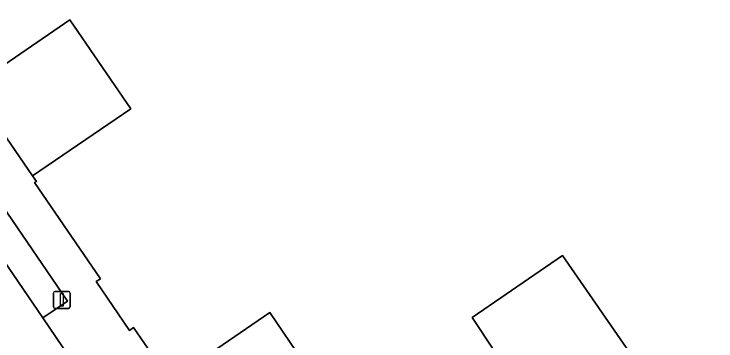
# Model space of a CAD drawing. Extents: x 155275 to 156265, y 382654 to 383635.
# Drawn here: x 155801.06 to 155842.67, y 383121.43 to 383140.81 of the extents above; entities that cross this region are included whole.
import ezdxf

# ---------------------------------------------------------------- set-up
doc = ezdxf.new("R2010")
doc.units = 0
for name, color, linetype in [('IMGEO_Groenvoorziening', 7, 'Continuous'), ('IMGEO_Haag', 7, 'Continuous'), ('IMGEO_Lichtmast', 7, 'Continuous'), ('IMGEO_Pand', 7, 'Continuous'), ('IMGEO_Parkeervlak_open', 7, 'Continuous'), ('IMGEO_Voetpad_open', 7, 'Continuous')]:
    doc.layers.add(name, color=color, linetype=linetype)

msp = doc.modelspace()

# ---------------------------------------------------------------- linework, layer by layer
at = {"layer": 'IMGEO_Groenvoorziening'}
msp.add_lwpolyline([(155794.349, 383138.244), (155792.908, 383137.228), (155802.77, 383122.798), (155804.227, 383123.794)], close=True, dxfattribs=at)
at = {"layer": 'IMGEO_Haag'}
msp.add_lwpolyline([(155802.77, 383122.798), (155804.227, 383123.794), (155794.349, 383138.244), (155792.908, 383137.228)], close=True, dxfattribs=at)
at = {"layer": 'IMGEO_Lichtmast'}
for p, q in [((155803.391, 383123.46), (155803.391, 383124.26)), ((155803.391, 383124.26), (155803.391, 383123.46)), ((155803.491, 383124.36), (155804.281, 383124.36)), ((155804.281, 383124.36), (155803.491, 383124.36)), ((155804.381, 383124.26), (155804.381, 383123.46)), ((155804.381, 383123.46), (155804.381, 383124.26)), ((155804.281, 383123.36), (155803.491, 383123.36)), ((155803.491, 383123.36), (155804.281, 383123.36))]:
    msp.add_line(p, q, dxfattribs=at)
msp.add_lwpolyline([(155803.811, 383124.235), (155803.961, 383124.235), (155803.961, 383123.485), (155803.811, 383123.485), (155803.811, 383124.235)], dxfattribs=at)
for centre, start, end in [((155803.491, 383124.26), 90, 180), ((155803.491, 383124.26), 90, 180), ((155804.281, 383124.26), 0, 90), ((155804.281, 383124.26), 360, 90), ((155803.491, 383123.46), 180, 270), ((155803.491, 383123.46), 180, 270), ((155804.281, 383123.46), 270, 0), ((155804.281, 383123.46), 270, 0)]:
    msp.add_arc(centre, 0.1, start, end, dxfattribs=at)
at = {"layer": 'IMGEO_Pand'}
for points in [[(155821.008, 383105.482), (155833.887, 383114.3), (155832.395, 383116.556), (155831.877, 383117.316), (155828.213, 383122.825), (155833.573, 383126.502), (155837.868, 383120.27), (155837.927, 383120.185), (155838.3, 383120.435), (155850.728, 383102.278), (155850.932, 383102.417), (155856.704, 383106.35), (155861.187, 383099.726), (155862.607, 383100.608), (155862.029, 383101.349), (155864.977, 383109.495), (155860.647, 383115.831), (155859.767, 383117.12), (155853.434, 383126.387), (155849.738, 383131.795), (155838.796, 383147.806)], [(155794.053, 383142.299), (155796.036, 383139.416), (155796.29, 383139.587), (155798.203, 383136.79), (155798.283, 383136.844), (155798.535, 383136.477), (155804.365, 383140.467), (155807.976, 383135.188), (155802.155, 383131.212), (155802.381, 383130.883), (155802.277, 383130.811), (155806.176, 383125.114), (155805.916, 383124.959), (155807.894, 383122.052), (155808.143, 383122.233), (155810.318, 383119.059), (155816.222, 383123.12), (155819.791, 383117.833), (155813.911, 383113.818), (155819.443, 383105.75)]]:
    msp.add_lwpolyline(points, dxfattribs=at)
at = {"layer": 'IMGEO_Parkeervlak_open'}
msp.add_lwpolyline([(155805.81, 383118.345), (155804.766, 383119.862), (155802.77, 383122.798), (155792.908, 383137.228)], dxfattribs=at)
at = {"layer": 'IMGEO_Voetpad_open'}
for points in [[(155781.515, 383163.707), (155777.223, 383163.288), (155778.43, 383161.494), (155776.984, 383160.492), (155774.741, 383158.939), (155777.841, 383154.483), (155780.067, 383155.995), (155781.531, 383156.99), (155781.795, 383156.582), (155780.342, 383155.593), (155781.465, 383153.946), (155782.933, 383154.947), (155792.378, 383141.131), (155790.911, 383140.128), (155792.908, 383137.228), (155794.349, 383138.244), (155804.227, 383123.794), (155802.77, 383122.798), (155804.766, 383119.862), (155806.246, 383120.876), (155812.552, 383111.642), (155816.536, 383105.808), (155816.73, 383105.524)], [(155819.443, 383105.75), (155813.911, 383113.818), (155810.318, 383119.059), (155808.143, 383122.233), (155807.894, 383122.052), (155805.916, 383124.959), (155806.176, 383125.114), (155802.277, 383130.811), (155802.381, 383130.883), (155802.155, 383131.212), (155798.535, 383136.477), (155798.283, 383136.844), (155798.203, 383136.79), (155796.29, 383139.587)]]:
    msp.add_lwpolyline(points, dxfattribs=at)
for points in [[(155804.365, 383140.467), (155798.535, 383136.477), (155802.155, 383131.212), (155807.976, 383135.188)], [(155833.573, 383126.502), (155828.213, 383122.825), (155831.877, 383117.316), (155832.395, 383116.556), (155837.868, 383120.27)], [(155810.318, 383119.059), (155813.911, 383113.818), (155819.791, 383117.833), (155816.222, 383123.12)]]:
    msp.add_lwpolyline(points, close=True, dxfattribs=at)

doc.saveas('drawing.dxf')
